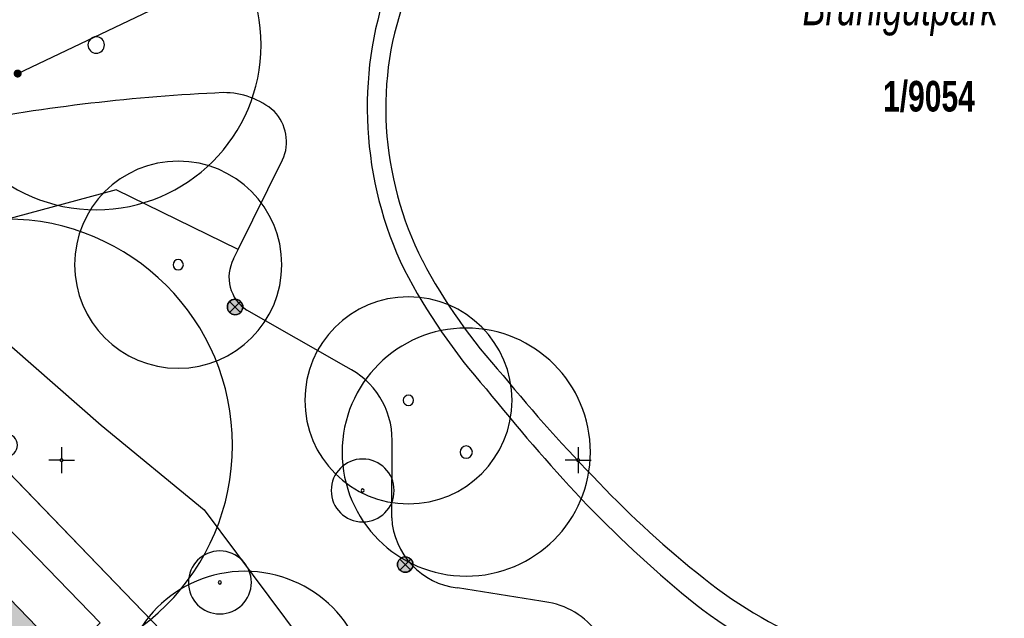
# Model space of a CAD drawing. Header units: metres. Extents: x 2695560 to 2696939, y 1260491 to 1262050.
# Tile 673 of 1005: x 2696049 to 2696097, y 1261417 to 1261446. Entities that reach past the tile are written whole.
import ezdxf

# ---------------------------------------------------------------- set-up
doc = ezdxf.new("R2010")
doc.units = ezdxf.units.M
doc.linetypes.add('AUSGEZOGEN', pattern=[0])
for name, color, linetype in [('XR$1$AV_Flächen (EO)', 7, 'AUSGEZOGEN'), ('XR$1$AV_Gebäudeflächen ut.', 7, 'AUSGEZOGEN'), ('XR$1$AV_Grenzpunkte', 7, 'AUSGEZOGEN'), ('XR$1$AV_Grundstück-Nr.', 7, 'AUSGEZOGEN'), ('XR$1$AV_Koordinatennetzpunkte', 7, 'AUSGEZOGEN'), ('XR$1$AV_Linien (BB)', 7, 'AUSGEZOGEN'), ('XR$1$AV_Objektnamen (BB)', 7, 'AUSGEZOGEN'), ('XR$1$EW_LK_Knoten', 1, 'AUSGEZOGEN'), ('XR$1$GR_Baum', 94, 'AUSGEZOGEN'), ('XR$1$Liegenschaftsgrenzen', 7, 'AUSGEZOGEN'), ('XR$1$PFAV', 255, 'AUSGEZOGEN'), ('XR$1$PFEW', 255, 'AUSGEZOGEN')]:
    doc.layers.add(name, color=color, linetype=linetype)
doc.styles.add('ARIAL', font='arial.ttf')

# ---------------------------------------------------------------- blocks, each defined once
blk = doc.blocks.new('COMPLEXOBJECT_652')
at = {"layer": 'XR$1$AV_Linien (BB)', "color": 7, "linetype": 'AUSGEZOGEN', "transparency": 33554687}
blk.add_line((6072.267, 11406.776), (6076.476, 11406.527), dxfattribs=at)
blk.add_lwpolyline([(6058.551, 11435.205), (6052.638, 11438.092), (6045.884, 11436.274), (6044.308, 11433.364), (6051.918, 11426.703), (6056.902, 11422.591), (6066.285, 11410.002)], dxfattribs=at)
blk.add_arc((6073.142, 11415.557), 8.825, 219.0139, 264.3116, dxfattribs=at)
blk = doc.blocks.new('COMPLEXOBJECT_653')
at = {"layer": 'XR$1$AV_Linien (BB)', "color": 7, "linetype": 'AUSGEZOGEN', "transparency": 33554687}
for p, q in [((6058.325, 11434.748), (6058.551, 11435.205)), ((6063.777, 11429.517), (6058.971, 11432.269)), ((6065.974, 11422.215), (6065.997, 11425.962)), ((6073.188, 11418.169), (6069.167, 11418.814)), ((6076.476, 11406.527), (6076.65, 11413.846))]:
    blk.add_line(p, q, dxfattribs=at)
for centre, radius, start, end in [((6059.986, 11433.857), 1.885, 151.789, 237.4226), ((6062.069, 11425.98), 3.928, 359.7399, 64.2274), ((6069.582, 11422.403), 3.613, 182.979, 263.4076), ((6072.866, 11414.364), 3.819, 352.211, 85.1668)]:
    blk.add_arc(centre, radius, start, end, dxfattribs=at)
blk = doc.blocks.new('COMPLEXOBJECT_654')
at = {"layer": 'XR$1$AV_Linien (BB)', "color": 7, "linetype": 'AUSGEZOGEN', "transparency": 33554687}
for p, q in [((6058.551, 11435.205), (6060.698, 11439.549)), ((6033.588, 11438.849), (6033.529, 11438.834))]:
    blk.add_line(p, q, dxfattribs=at)
for centre, radius, start, end in [((6061.982, 11351.512), 91.386, 92.60785, 100.66851), ((6057.837, 11439.018), 3.786, 49.5741, 90.1914), ((6058.749, 11440.423), 2.136, 335.8398, 43.756), ((6067.439, 11309.468), 133.736, 99.63117, 104.66198)]:
    blk.add_arc(centre, radius, start, end, dxfattribs=at)
blk = doc.blocks.new('COMPLEXOBJECT_659')
at = {"layer": 'XR$1$AV_Linien (BB)', "color": 7, "linetype": 'AUSGEZOGEN', "transparency": 33554687}
blk.add_line((6028.567, 11447.152), (6033.828, 11446.28), dxfattribs=at)
for points in [[(6070.847, 11481.071), (6071.189, 11474.632), (6052.729, 11456.856), (6051.718, 11457.946), (6050.316, 11459.46)], [(6047.752, 11460.878), (6047.835, 11461.443), (6044.843, 11461.552)], [(6022.129, 11447.436), (6022.317, 11447.18), (6022.791, 11447.117)]]:
    blk.add_lwpolyline(points, dxfattribs=at)
for centre, radius, start, end in [((6041.751, 11460.401), 3.299, 337.7607, 20.4251), ((6047.007, 11456.504), 4.437, 41.775, 80.3361), ((6041.754, 11460.401), 3.297, 296.6395, 337.7374), ((6046.123, 11443.591), 14.161, 101.7786, 124.4401), ((6044.655, 11444.514), 12.588, 121.3058, 130.6587), ((6025.197, 11467.954), 17.878, 294.5489, 309.0195), ((6025.195, 11467.956), 17.881, 282.3651, 294.5525), ((6036.815, 11425.146), 26.515, 107.087, 111.737), ((6034.169, 11428.618), 22.34, 108.7324, 122.6132), ((6024.87, 11437.646), 9.696, 93.0355, 102.3838), ((6025.892, 11433.6), 13.815, 87.6564, 96.3799), ((6025.881, 11433.564), 13.851, 78.817, 87.6153)]:
    blk.add_arc(centre, radius, start, end, dxfattribs=at)
blk = doc.blocks.new('COMPLEXOBJECT_675')
at = {"layer": 'XR$1$AV_Linien (BB)', "color": 7, "linetype": 'AUSGEZOGEN', "transparency": 33554687}
for centre, radius, start, end in [((6081.299, 11442.046), 15.615, 158.8455, 183.3879), ((6082.416, 11442.179), 16.739, 183.6175, 206.6734), ((6091.74, 11447.579), 27.501, 208.0068, 222.2106), ((6133.458, 11479.907), 80.225, 219.2928, 224.2629), ((6111.849, 11458.124), 49.55, 223.6637, 231.6047), ((6094.619, 11436.189), 21.657, 231.2898, 249.0803)]:
    blk.add_arc(centre, radius, start, end, dxfattribs=at)
blk = doc.blocks.new('COMPLEXOBJECT_727')
at = {"layer": 'XR$1$AV_Linien (BB)', "color": 7, "linetype": 'AUSGEZOGEN', "transparency": 33554687}
blk.add_lwpolyline([(6080.427, 11479.772), (6079.005, 11479.677), (6079.162, 11477.197), (6079.785, 11477.211)], dxfattribs=at)
for centre, radius, start, end in [((6128.009, 11470.874), 47.14, 140.7689, 154.6355), ((6147.045, 11461.888), 68.191, 154.66422, 163.9139), ((6080.308, 11481.002), 1.236, 275.5378, 349.7333), ((6079.674, 11476.425), 0.794, 350.1123, 81.9794), ((6045.877, 11482.704), 35.169, 337.411, 349.4901), ((6061.249, 11478.984), 19.703, 309.2536, 330.2098), ((6036.053, 11502.515), 54.065, 304.0255, 314.1564), ((5988.746, 11568.151), 134.957, 300.71025, 305.07878), ((6010.901, 11530.556), 91.32, 294.88395, 300.80513), ((6032.513, 11481.634), 37.859, 285.6678, 296.3676)]:
    blk.add_arc(centre, radius, start, end, dxfattribs=at)
blk = doc.blocks.new('COMPLEXOBJECT_940')
at = {"layer": 'XR$1$AV_Flächen (EO)', "color": 7, "linetype": 'AUSGEZOGEN', "transparency": 33554687}
for centre, radius, start, end in [((6082.385, 11442.142), 17.592, 160.521, 183.4505), ((6082.699, 11442.005), 17.898, 182.9541, 205.7318), ((6091.915, 11447.402), 28.556, 207.4568, 221.572), ((6148.302, 11490.915), 99.733, 218.77751, 222.83199), ((6118.142, 11464.163), 59.433, 223.68597, 230.50104), ((6095.475, 11437.119), 24.15, 231.1854, 247.9348)]:
    blk.add_arc(centre, radius, start, end, dxfattribs=at)
blk = doc.blocks.new('COMPLEXOBJECT_941')
at = {"layer": 'XR$1$AV_Flächen (EO)', "color": 7, "linetype": 'AUSGEZOGEN', "transparency": 33554687}
for centre, radius, start, end in [((6081.299, 11442.046), 15.615, 158.8455, 183.3879), ((6082.416, 11442.179), 16.739, 183.6175, 206.6734), ((6091.74, 11447.579), 27.501, 208.0068, 222.2106), ((6133.458, 11479.907), 80.225, 219.2928, 224.2629), ((6111.849, 11458.124), 49.55, 223.6637, 231.6047), ((6094.619, 11436.189), 21.657, 231.2898, 249.0803)]:
    blk.add_arc(centre, radius, start, end, dxfattribs=at)
blk = doc.blocks.new('COMPLEXOBJECT_1373')
at = {"layer": 'XR$1$Liegenschaftsgrenzen', "color": 7, "linetype": 'AUSGEZOGEN', "transparency": 33554687}
blk.add_line((6047.875, 11443.727), (6060.253, 11449.637), dxfattribs=at)
blk = doc.blocks.new('COMPLEXOBJECT_1374')
at = {"layer": 'XR$1$Liegenschaftsgrenzen', "color": 7, "linetype": 'AUSGEZOGEN', "transparency": 33554687}
blk.add_line((6075.473, 11503.324), (6083.195, 11510.201), dxfattribs=at)
blk.add_lwpolyline([(6035.751, 11442.384), (6051.65, 11457.88), (6052.84, 11456.65), (6071.5, 11474.55), (6070.49, 11487.77), (6069.294, 11488.915), (6078.743, 11497.205), (6075.503, 11500.941)], dxfattribs=at)
blk.add_arc((6076.628, 11502.147), 1.649, 134.4575, 226.985, dxfattribs=at)
blk = doc.blocks.new('BWAV20')
at = {"true_color": 0x000000, "transparency": 33554687}
blk.add_hatch(color=18, dxfattribs=at).paths.add_polyline_path([(0.17, 0), (0.16, 0.03), (0.15, 0.07), (0.14, 0.1), (0.11, 0.12), (0.09, 0.14), (0.06, 0.16), (0.03, 0.16), (-0.01, 0.17), (-0.04, 0.16), (-0.07, 0.15), (-0.1, 0.13), (-0.13, 0.11), (-0.15, 0.08), (-0.16, 0.05), (-0.17, 0.02), (-0.17, -0.02), (-0.16, -0.05), (-0.15, -0.08), (-0.13, -0.11), (-0.1, -0.13), (-0.07, -0.15), (-0.04, -0.16), (-0.01, -0.17), (0.03, -0.16), (0.06, -0.16), (0.09, -0.14), (0.11, -0.12), (0.14, -0.1), (0.15, -0.07), (0.16, -0.03)])
at = {"layer": 'XR$1$PFAV', "transparency": 33554687}
blk.add_hatch(color=7, dxfattribs=at).paths.add_polyline_path([(0.5, 0), (0.49, 0.1), (0.46, 0.2), (0.41, 0.29), (0.34, 0.36), (0.26, 0.42), (0.17, 0.47), (0.08, 0.49), (-0.03, 0.5), (-0.13, 0.48), (-0.22, 0.45), (-0.31, 0.4), (-0.38, 0.33), (-0.44, 0.24), (-0.48, 0.15), (-0.5, 0.05), (-0.5, -0.05), (-0.48, -0.15), (-0.44, -0.24), (-0.38, -0.33), (-0.31, -0.4), (-0.22, -0.45), (-0.13, -0.48), (-0.03, -0.5), (0.08, -0.49), (0.17, -0.47), (0.26, -0.42), (0.34, -0.36), (0.41, -0.29), (0.46, -0.2), (0.49, -0.1)])
blk = doc.blocks.new('BAV2041')
at = {"color": 7, "transparency": 33554687}
for p, q in [((0, 0.5), (0, 0.05)), ((-0.05, 0), (-0.5, 0)), ((0.05, 0), (0.5, 0)), ((0, -0.05), (0, -0.5))]:
    blk.add_line(p, q, dxfattribs=at)
blk.add_circle((0, 0), 0.05, dxfattribs=at)
for start, end in [(90, 270), (270, 90)]:
    blk.add_arc((0, 0), 0.05, start, end, dxfattribs=at)
blk = doc.blocks.new('WBGR1')
at = {"color": 94, "transparency": 33554687}
for radius, start, end in [(1, 90, 270), (1, 270, 90), (0.05, 90, 270), (0.05, 270, 90)]:
    blk.add_arc((0, 0), radius, start, end, dxfattribs=at)
blk = doc.blocks.new('BEWLP2549_S')
at = {"layer": 'XR$1$PFEW', "transparency": 33554687}
blk.add_hatch(color=7, dxfattribs=at).paths.add_polyline_path([(0.5, 0), (0.49, 0.101), (0.459, 0.197), (0.41, 0.286), (0.344, 0.362), (0.264, 0.424), (0.174, 0.469), (0.076, 0.494), (-0.025, 0.499), (-0.125, 0.484), (-0.22, 0.449), (-0.306, 0.395), (-0.379, 0.326), (-0.437, 0.243), (-0.477, 0.15), (-0.497, 0.051), (-0.497, -0.051), (-0.477, -0.15), (-0.437, -0.243), (-0.379, -0.326), (-0.306, -0.395), (-0.22, -0.449), (-0.125, -0.484), (-0.025, -0.499), (0.076, -0.494), (0.174, -0.469), (0.264, -0.424), (0.344, -0.362), (0.41, -0.286), (0.459, -0.197), (0.49, -0.101)])
at = {"color": 1, "transparency": 33554687}
for p, q in [((0.354, -0.354), (-0.354, 0.354)), ((-0.354, -0.354), (0.354, 0.354))]:
    blk.add_line(p, q, dxfattribs=at)
for start, end in [(91.38095, 268.61905), (268.61905, 91.38095)]:
    blk.add_arc((0, 0), 0.5, start, end, dxfattribs=at)
at = {"layer": 'XR$1$PFEW', "transparency": 33554687}
blk.add_circle((0, 0), 0.5, dxfattribs=at)

msp = doc.modelspace()

# ---------------------------------------------------------------- hatches: boundary and pattern name
at = {"layer": 'XR$1$AV_Gebäudeflächen ut.', "true_color": 0xf5f5f5, "transparency": 33554687}
msp.add_hatch(color=7, dxfattribs=at).paths.add_polyline_path([(2696031.249, 1261373.698), (2696051.862, 1261352.31), (2696050.435, 1261350.935), (2696052.24, 1261349.079), (2696054.087, 1261350.876), (2696069.259, 1261365.532), (2696042.684, 1261393.106), (2696057.344, 1261407.234), (2696083.923, 1261379.667), (2696084.751, 1261380.482), (2696079.398, 1261386.045), (2696074.003, 1261391.653), (2696063.822, 1261402.205), (2696061.261, 1261404.827), (2696033.879, 1261433.206), (2696026.389, 1261425.978), (2696045.687, 1261405.953), (2696037.681, 1261398.239), (2696036.209, 1261396.819), (2696037.363, 1261395.623), (2696037.381, 1261395.631), (2696037.399, 1261395.638), (2696037.417, 1261395.645), (2696037.436, 1261395.652), (2696037.454, 1261395.659), (2696037.472, 1261395.665), (2696037.491, 1261395.672), (2696037.509, 1261395.678), (2696037.528, 1261395.684), (2696037.546, 1261395.69), (2696037.565, 1261395.696), (2696037.584, 1261395.702), (2696037.602, 1261395.707), (2696037.621, 1261395.712), (2696037.64, 1261395.717), (2696037.659, 1261395.722), (2696037.678, 1261395.727), (2696037.697, 1261395.732), (2696037.716, 1261395.736), (2696037.735, 1261395.74), (2696037.754, 1261395.744), (2696037.773, 1261395.748), (2696037.792, 1261395.751), (2696037.812, 1261395.755), (2696037.831, 1261395.758), (2696037.85, 1261395.761), (2696037.87, 1261395.764), (2696037.889, 1261395.767), (2696037.908, 1261395.769), (2696037.928, 1261395.772), (2696037.947, 1261395.774), (2696038.052, 1261395.783), (2696038.157, 1261395.786), (2696038.263, 1261395.784), (2696038.368, 1261395.777), (2696038.472, 1261395.764), (2696038.576, 1261395.746), (2696038.679, 1261395.723), (2696038.781, 1261395.695), (2696038.88, 1261395.662), (2696038.979, 1261395.623), (2696039.075, 1261395.58), (2696039.168, 1261395.532), (2696039.26, 1261395.479), (2696039.348, 1261395.421), (2696039.433, 1261395.36), (2696039.515, 1261395.294), (2696039.594, 1261395.224), (2696039.669, 1261395.15), (2696039.74, 1261395.072), (2696039.807, 1261394.991), (2696039.87, 1261394.906), (2696039.929, 1261394.819), (2696039.983, 1261394.728), (2696040.032, 1261394.635), (2696040.077, 1261394.54), (2696040.117, 1261394.442), (2696040.152, 1261394.343), (2696040.181, 1261394.241), (2696040.206, 1261394.139), (2696040.225, 1261394.035), (2696040.239, 1261393.931), (2696040.248, 1261393.826), (2696040.251, 1261393.721), (2696040.249, 1261393.615), (2696040.242, 1261393.51), (2696040.229, 1261393.405), (2696040.212, 1261393.301), (2696040.189, 1261393.199), (2696040.16, 1261393.097), (2696040.127, 1261392.997), (2696040.088, 1261392.899), (2696040.045, 1261392.803), (2696039.997, 1261392.709), (2696039.944, 1261392.618), (2696039.887, 1261392.529), (2696039.825, 1261392.444), (2696039.759, 1261392.362), (2696039.689, 1261392.283), (2696039.614, 1261392.208), (2696039.537, 1261392.137), (2696039.455, 1261392.07), (2696039.371, 1261392.007), (2696039.283, 1261391.948), (2696039.193, 1261391.894), (2696039.1, 1261391.844), (2696039.004, 1261391.8), (2696038.906, 1261391.76), (2696038.807, 1261391.725), (2696038.706, 1261391.696), (2696038.603, 1261391.671), (2696038.5, 1261391.652), (2696038.395, 1261391.638), (2696038.29, 1261391.629), (2696038.185, 1261391.626), (2696038.079, 1261391.628), (2696037.974, 1261391.635), (2696037.869, 1261391.648), (2696037.765, 1261391.666), (2696037.663, 1261391.689), (2696037.561, 1261391.717), (2696037.461, 1261391.751), (2696037.363, 1261391.789), (2696037.267, 1261391.833), (2696037.173, 1261391.881), (2696037.082, 1261391.934), (2696036.993, 1261391.991), (2696036.908, 1261392.053), (2696036.826, 1261392.119), (2696036.747, 1261392.189), (2696036.672, 1261392.263), (2696036.601, 1261392.341), (2696036.534, 1261392.422), (2696036.471, 1261392.507), (2696036.413, 1261392.595), (2696036.359, 1261392.685), (2696036.309, 1261392.778), (2696036.265, 1261392.874), (2696036.225, 1261392.972), (2696036.19, 1261393.071), (2696036.161, 1261393.172), (2696036.136, 1261393.275), (2696036.117, 1261393.378), (2696036.103, 1261393.483), (2696036.099, 1261393.519), (2696036.097, 1261393.555), (2696036.094, 1261393.592), (2696036.093, 1261393.628), (2696036.092, 1261393.664), (2696036.091, 1261393.701), (2696036.091, 1261393.737), (2696036.092, 1261393.773), (2696036.094, 1261393.81), (2696036.096, 1261393.846), (2696036.099, 1261393.882), (2696036.102, 1261393.918), (2696036.106, 1261393.954), (2696036.111, 1261393.99), (2696036.116, 1261394.026), (2696036.122, 1261394.062), (2696036.128, 1261394.098), (2696036.136, 1261394.134), (2696036.143, 1261394.169), (2696036.152, 1261394.204), (2696036.161, 1261394.24), (2696036.17, 1261394.275), (2696036.181, 1261394.31), (2696036.191, 1261394.344), (2696036.203, 1261394.379), (2696036.215, 1261394.413), (2696036.228, 1261394.447), (2696036.241, 1261394.481), (2696036.255, 1261394.515), (2696036.269, 1261394.548), (2696036.284, 1261394.581), (2696035.13, 1261395.777), (2696033.677, 1261394.375), (2696031.062, 1261391.851), (2696031.214, 1261391.693), (2696036.049, 1261386.663), (2696027.116, 1261377.989)])

# ---------------------------------------------------------------- linework, layer by layer
at = {"layer": 'XR$1$AV_Flächen (EO)', "color": 7, "linetype": 'AUSGEZOGEN', "transparency": 33554687}
msp.add_lwpolyline([(2696061.261, 1261404.827), (2696033.879, 1261433.206), (2696026.389, 1261425.978)], dxfattribs=at)
at = {"layer": 'XR$1$AV_Linien (BB)', "color": 7, "linetype": 'AUSGEZOGEN', "transparency": 33554687}
for points in [[(2696034.499, 1261438.644), (2696056.201, 1261416.133), (2696065.43, 1261406.56), (2696079.156, 1261392.338)], [(2696083.923, 1261379.667), (2696086.427, 1261382.097), (2696081.077, 1261387.66), (2696075.661, 1261393.272), (2696065.503, 1261403.847), (2696062.941, 1261406.46), (2696061.946, 1261407.473), (2696060.36, 1261405.946), (2696055.803, 1261410.678), (2696051.256, 1261415.4), (2696052.831, 1261416.939), (2696032.625, 1261437.793)]]:
    msp.add_lwpolyline(points, dxfattribs=at)
at = {"layer": 'XR$1$Liegenschaftsgrenzen', "color": 7, "linetype": 'AUSGEZOGEN', "transparency": 33554687}
msp.add_line((2696056.201, 1261416.133), (2696034.71, 1261438.425), dxfattribs=at)

# ---------------------------------------------------------------- block references
at = {"layer": 'XR$1$AV_Flächen (EO)', "color": 7, "linetype": 'AUSGEZOGEN', "lineweight": -3, "transparency": 33554687}
for name in ['COMPLEXOBJECT_940', 'COMPLEXOBJECT_941']:
    msp.add_blockref(name, (2690000.97, 1249999.81), dxfattribs=at)
at = {"layer": 'XR$1$AV_Grenzpunkte', "color": 7, "linetype": 'AUSGEZOGEN', "lineweight": -3, "transparency": 33554687, "xscale": 0.3899999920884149, "yscale": 0.3899999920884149}
msp.add_blockref('BWAV20', (2696048.845, 1261443.537), dxfattribs=at)
at = {"layer": 'XR$1$AV_Koordinatennetzpunkte', "color": 7, "linetype": 'AUSGEZOGEN', "lineweight": -3, "transparency": 33554687, "xscale": 1.25, "yscale": 1.25}
for p in [(2696050.97, 1261424.81), (2696075.97, 1261424.81)]:
    msp.add_blockref('BAV2041', p, dxfattribs=at)
at = {"layer": 'XR$1$AV_Linien (BB)', "color": 7, "linetype": 'AUSGEZOGEN', "lineweight": -3, "transparency": 33554687}
for name in ['COMPLEXOBJECT_727', 'COMPLEXOBJECT_659', 'COMPLEXOBJECT_675', 'COMPLEXOBJECT_654', 'COMPLEXOBJECT_652', 'COMPLEXOBJECT_653']:
    msp.add_blockref(name, (2690000.97, 1249999.81), dxfattribs=at)
at = {"layer": 'XR$1$EW_LK_Knoten', "color": 1, "linetype": 'AUSGEZOGEN', "lineweight": -3, "transparency": 33554687, "xscale": 0.749999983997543, "yscale": 0.749999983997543}
for p in [(2696059.368, 1261432.233), (2696067.6, 1261419.757)]:
    msp.add_blockref('BEWLP2549_S', p, dxfattribs=at)
at = {"layer": 'XR$1$GR_Baum', "color": 94, "linetype": 'AUSGEZOGEN', "lineweight": -3, "transparency": 33554687}
for p, xscale, yscale in [((2696052.644, 1261444.921), 7.977101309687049, 7.977101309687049), ((2696056.614, 1261434.279), 5.0141012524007, 5.0141012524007), ((2696048.285, 1261425.535), 10.95543150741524, 10.95543150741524), ((2696067.754, 1261427.711), 5.0141012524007, 5.0141012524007), ((2696070.553, 1261425.203), 6.006992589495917, 6.006992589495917), ((2696065.54, 1261423.345), 1.523822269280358, 1.523822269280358), ((2696058.63, 1261418.892), 1.523822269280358, 1.523822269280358), ((2696059.844, 1261413.423), 6.006992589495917, 6.006992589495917)]:
    msp.add_blockref('WBGR1', p, dxfattribs=dict(at, xscale=xscale, yscale=yscale))
at = {"layer": 'XR$1$Liegenschaftsgrenzen', "color": 7, "linetype": 'AUSGEZOGEN', "lineweight": -3, "transparency": 33554687}
for name in ['COMPLEXOBJECT_1374', 'COMPLEXOBJECT_1373']:
    msp.add_blockref(name, (2690000.97, 1249999.81), dxfattribs=at)

# ---------------------------------------------------------------- texts
at = {"layer": 'XR$1$AV_Grundstück-Nr.', "color": 7, "transparency": 33554687, "insert": (2696092.945, 1261442.418), "char_height": 1.48491, "width": 4.98214, "attachment_point": 5, "style": 'ARIAL'}
msp.add_mtext('\\A1;{\\fArial|i0|b1;\\H1.484908;\\W0.700000;\\C7;1/9054}\\P', dxfattribs=at)
at = {"layer": 'XR$1$AV_Objektnamen (BB)', "color": 7, "transparency": 33554687, "insert": (2696091.552, 1261446.472), "char_height": 1.70442, "width": 10.10443, "attachment_point": 5, "style": 'ARIAL'}
msp.add_mtext('\\A1;{\\fArial|i1|b0;\\H1.704418;\\W0.700000;\\C7;Brühlgutpark}\\P', dxfattribs=at)

doc.saveas('drawing.dxf')
